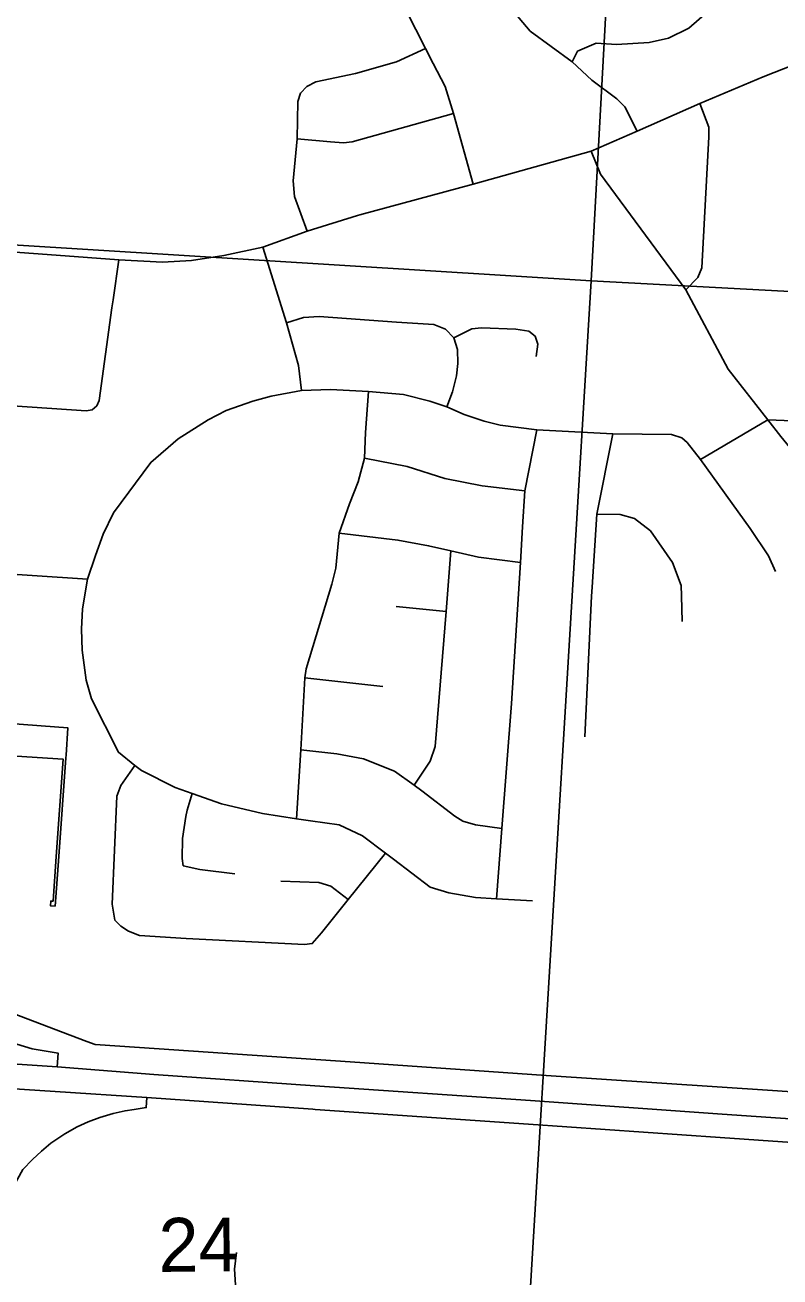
# Model space of a CAD drawing. Extents: x 114604 to 551442, y 316898 to 567001.
# Drawn here: x 254189 to 257287, y 375512 to 380649 of the extents above; entities that cross this region are included whole.
import ezdxf

# ---------------------------------------------------------------- set-up
doc = ezdxf.new("R2010")
doc.units = 0
for name, color, linetype in [('GE_P_Alignment_100_Cardinal_Points', 7, 'Continuous'), ('GE_P_Alignment_100_Stations', 7, 'Continuous'), ('GE_P_Alignment_500_Cardinal_Points', 7, 'Continuous'), ('GE_P_Alignment_500_Stations', 7, 'Continuous'), ('PM_P_Cells', 7, 'Continuous'), ('PV_X_Curb', 7, 'Continuous'), ('SN_P_Signs', 7, 'Continuous')]:
    doc.layers.add(name, color=color, linetype=linetype)

msp = doc.modelspace()

# ---------------------------------------------------------------- linework, layer by layer
at = {"layer": 'GE_P_Alignment_100_Cardinal_Points'}
for p, q in [((253802.4, 379743.7), (254317.2, 379704.6)), ((254550.6, 379521.8), (254574.6, 379685.1)), ((255712.6, 378263.1), (255916.8, 378242.3)), ((255338, 377970.9), (255657.1, 377935))]:
    msp.add_line(p, q, dxfattribs=at)
for points in [[(256700.8, 380213.5), (256650.8, 380313.1), (256618.2, 380346.6), (256514.8, 380423.3), (256434, 380498.8), (256262.2, 380623.8), (256165.7, 380739.2), (256110.4, 380823.9), (256085.2, 380862.4), (255995.2, 381023.9), (255960.3, 381092.5), (255852.6, 381304.1), (255803, 381404.7), (255694.6, 381624.7), (255717.2, 381724.6), (255741.2, 382002.8), (255779.7, 382577.9)], [(256028.6, 379995.9), (255947, 380286), (255913.9, 380396.3), (255863.6, 380491.7), (255833.3, 380553.5), (255712.3, 380791.2), (255474.6, 381232.6), (255384.9, 381413.9), (255351.3, 381450.4), (255305.7, 381473), (254835.1, 381510.6), (254601.7, 381525.4), (254284.5, 381541.1), (254254.4, 381525.5), (254231.9, 381477.6), (254215.9, 381295.4)], [(256434, 380498.8), (256456.9, 380541.4), (256533.1, 380574.5), (256616.8, 380569.5), (256750.6, 380578), (256829.8, 380595.5), (256913.2, 380635.6), (256998.1, 380710.1), (257053.3, 380797.5), (257077.3, 380888), (257102.3, 381290.6), (257091.4, 381357), (257056.7, 381409.1), (256952.8, 381507.9)], [(255346.8, 379803.4), (255294.8, 379945.9), (255289.4, 380009.2), (255305.5, 380182), (255309.4, 380334.8), (255320.3, 380369.7), (255346.2, 380397.2), (255383.3, 380416.1), (255545.7, 380449.9), (255713.9, 380498), (255833.3, 380553.5)], [(255553.4, 379867.6), (255563.7, 379870.8), (256028.6, 379995.9), (256512.7, 380131.9), (256700.8, 380213.5), (256959, 380326.6), (257218.7, 380436.9), (257474.7, 380538.2)], [(256959, 380326.6), (256994.9, 380229.7), (256995.2, 380190.3), (256966.7, 379652.2), (256950.1, 379612.7), (256901.2, 379563.1)], [(255305.5, 380182), (255443.5, 380169.4), (255495.7, 380166), (255531.7, 380170), (255947, 380286)], [(257417.3, 377387.1), (257460.8, 378062.1), (257469.4, 378116.1), (257504, 378173.8), (257598, 378367.1), (257610.9, 378453.2), (257598, 378547.5), (257545.3, 378650.4), (257291.3, 378960.1), (257237, 379029.5), (257074.9, 379237.2), (256901.2, 379563.1), (256551.4, 380037.8), (256512.7, 380131.9)], [(254317.2, 379704.6), (254574.6, 379685.1), (254753.8, 379675.4), (254873.1, 379682.9), (255005.6, 379703.7), (255164.6, 379738), (255346.8, 379803.4), (255553.4, 379867.6)], [(255323.7, 379148.8), (255311.8, 379252.6), (255261.9, 379427), (255164.6, 379738)], [(253757.5, 379114.8), (254056.3, 379091.8), (254440.1, 379066.4), (254464.5, 379070.5), (254483.8, 379086), (254493, 379109), (254545.8, 379489.2), (254550.6, 379521.8)], [(255261.9, 379427), (255331.4, 379449.6), (255396.6, 379453.4), (255714.1, 379430.2), (255867.2, 379420.7), (255914.1, 379400.6), (255949.4, 379364.9), (255963.3, 379318.3), (255965.7, 379260.9), (255959.3, 379210.3), (255943.2, 379144), (255920.1, 379082.1)], [(255949.4, 379364.9), (256022.1, 379402.4), (256061.9, 379406.6), (256203, 379401.8), (256256.6, 379392.4), (256282.1, 379372.2), (256294, 379340.1), (256286.5, 379289.5)], [(254445.2, 378375.3), (254478.7, 378471.7), (254510.1, 378559.6), (254552.2, 378647.5), (254705.5, 378854.6), (254817.6, 378951.7), (254940.9, 379028.8), (255014.7, 379066.7), (255123.9, 379105.3), (255200, 379125.8), (255323.7, 379148.8), (255443, 379153), (255599, 379145.3), (255742.8, 379132.8), (255849.9, 379105.3), (255920.1, 379082.1), (255991.5, 379050.9), (256073.5, 379023.3), (256138.8, 379007.3), (256289.7, 378987.9), (256601.2, 378971.7), (256842.3, 378969.4), (256884.1, 378954.8), (256905.8, 378936.5), (256960.9, 378865.7)], [(255304, 377392.1), (255320.8, 377674.5), (255338, 377970.9), (255342.5, 378006.9), (255448.2, 378354.4), (255464.9, 378420.3), (255478, 378564.2), (255520.5, 378684.8), (255556.3, 378774.6), (255582.1, 378872), (255586.9, 378977.1), (255599, 379145.3)], [(256124.2, 377063.9), (256146.1, 377351.7), (256185.2, 377864.6), (256222, 378443.5), (256231.3, 378589.7), (256240.1, 378738), (256289.7, 378987.9)], [(256960.9, 378865.7), (257237, 379029.5), (257641.2, 379012), (257671, 379003.7), (257680.8, 378987.5), (257680.5, 378957.5), (257670.2, 378753.1)], [(256487.1, 377728.8), (256514.2, 378305.1), (256515.9, 378341.8), (256536, 378642), (256601.2, 378971.7)], [(255582.1, 378872), (255757, 378837.8), (255912.2, 378787.9), (256065.5, 378758), (256240.1, 378738)], [(256960.9, 378865.7), (257165.3, 378582.7), (257239.9, 378471.6), (257269.1, 378407.1)], [(256885.5, 378201.1), (256882.5, 378307.1), (256881.3, 378349.5), (256846.4, 378444.1), (256756, 378573.5), (256690.7, 378624.4), (256631.1, 378641.1), (256536, 378642)], [(255478, 378564.2), (255719.7, 378535.6), (255845.2, 378512.1), (255936.9, 378490.9), (256050.3, 378465.6), (256222, 378443.5)], [(255785.5, 377529.6), (255851.2, 377628), (255871.8, 377687.9), (255916.8, 378242.3), (255936.9, 378490.9)], [(253711.5, 378422.2), (254010.7, 378403.4), (254445.2, 378375.3)], [(254445.2, 378375.3), (254424.7, 378253.3), (254421, 378169.9), (254423.8, 378084.4), (254439.6, 377960.5), (254461.5, 377883.7), (254572.3, 377665.2), (254640.3, 377611.2), (254667.2, 377589.9), (254806.1, 377520.1), (254875.3, 377495.8), (254995, 377453.7), (255164.2, 377413.7), (255304, 377392.1), (255361.4, 377383.3), (255479, 377367.8), (255574.3, 377322.6), (255668.8, 377251.3), (255701, 377226.9), (255851.4, 377110.9), (255929, 377087.9), (256038.5, 377068.6), (256124.2, 377063.9), (256271.9, 377055.8)], [(255320.8, 377674.5), (255468.3, 377658.6), (255577.9, 377637.3), (255705, 377587.7), (255785.5, 377529.6), (255817.9, 377506.2), (255952.5, 377402.3), (255986.1, 377381.9), (256037.9, 377367.3), (256146.1, 377351.7)], [(254582.2, 376951.5), (254558.5, 376975.8), (254547.3, 377042.1), (254566.2, 377484.8), (254582.7, 377528.8), (254640.3, 377611.2)], [(255049.6, 377166.5), (254906.1, 377184.2), (254838.4, 377199), (254834.8, 377229.1), (254835.7, 377311.3), (254848.7, 377401.3), (254855, 377427.3), (254875.3, 377495.8)], [(254582.2, 376951.5), (254613.9, 376931.1), (254659.6, 376912.5), (254851, 376900.2), (255335.8, 376876.4), (255367.7, 376880.1), (255406.2, 376923.7), (255516, 377060.8), (255668.8, 377251.3)], [(255238.9, 377136.2), (255394.5, 377130.3), (255444.3, 377115.7), (255516, 377060.8)]]:
    msp.add_lwpolyline(points, dxfattribs=at)
at = {"layer": 'GE_P_Alignment_100_Stations'}
for points in [[(253898.8, 377665.7), (254346.2, 377636.2), (254317.4, 377237.3), (254304.2, 377054), (254294.9, 377054.5), (254293.3, 377034.8), (254312.8, 377033.5), (254327.7, 377237.4), (254357.2, 377642), (254357.9, 377653.3), (254364.8, 377765.8), (253944.5, 377796.6)], [(253944.5, 377796.6), (254364.8, 377765.8), (254357.9, 377653.3), (254357.2, 377642), (254327.7, 377237.4), (254312.8, 377033.5), (254293.3, 377034.8), (254294.9, 377054.5), (254304.2, 377054), (254317.4, 377237.3), (254346.2, 377636.2), (253898.8, 377665.7)], [(257698.4, 376247.2), (257256.8, 376276.8), (256327.2, 376339.2), (255523.1, 376394.2), (254739.6, 376447.8), (254476.9, 376465.8), (254443.4, 376478.4), (254305.7, 376530.5), (254086.1, 376613.5)], [(254086.1, 376613.5), (254305.7, 376530.5), (254443.4, 376478.4), (254476.9, 376465.8), (254739.6, 376447.8), (255523.1, 376394.2), (256327.2, 376339.2), (257256.8, 376276.8), (257698.4, 376247.2)]]:
    msp.add_lwpolyline(points, dxfattribs=at)
at = {"layer": 'GE_P_Alignment_500_Cardinal_Points'}
for points in [[(254321.1, 376373.5), (254325.5, 376429.5), (254219.1, 376447.9), (254155.5, 376467), (254104.6, 376490.5), (254044.7, 376523.3), (253987.8, 376562.9), (253913.7, 376621), (253853.5, 376673.8), (253762, 376755.8), (253723.4, 376782.5), (253692.7, 376799.2), (253659.8, 376809.9), (253641.9, 376808.8), (253624.6, 376800.5), (253600, 376798)], [(253527.6, 375719), (253574.1, 375716.1), (253699.9, 375706.6), (253793.4, 375700.2), (253829, 375699.5), (253976.8, 375737), (254129.1, 375861.4), (254181, 375952.9), (254219.5, 375994.4), (254256.4, 376028.7), (254295.9, 376060.6), (254352.5, 376099), (254403.8, 376127.6), (254448.6, 376148.4), (254496.2, 376166.6), (254550.4, 376182.8), (254599.9, 376193.6), (254637.2, 376199.5), (254686.6, 376207), (254689.3, 376247.9)]]:
    msp.add_lwpolyline(points, dxfattribs=at)
at = {"layer": 'GE_P_Alignment_500_Stations'}
for points in [[(248443.4, 376768.3), (248980.7, 376737.3), (249051, 376733.3), (250016, 376666.9), (251938.6, 376532.1), (252932.6, 376465.6), (253578.3, 376423.7), (254321.1, 376373.5), (254717.3, 376342.6), (255378.3, 376296.4), (256263.3, 376235.5), (257050.4, 376180.2), (257668.4, 376137.6), (258513.9, 376077.7), (258960.2, 376050.4)], [(253830.8, 376304.9), (254313.1, 376272.7), (254689.3, 376247.9), (255369.8, 376200.3), (255380.4, 376199.6), (256254.8, 376139.4), (257041.8, 376084.1), (257297.6, 376066.5), (257659.8, 376041.5), (258505.4, 375981.6), (258951.7, 375954.3)]]:
    msp.add_lwpolyline(points, dxfattribs=at)
at = {"layer": 'PM_P_Cells'}
msp.add_lwpolyline([(254779.9, 374368.8), (254780.9, 374415), (254786.9, 374475.1), (254792.8, 374527.2), (254800.7, 374581.3), (254812.6, 374645.5), (254824.5, 374721.7), (254838.4, 374779.8), (254866.3, 374838), (254930.2, 374888.1), (254980.1, 374924.3), (255004, 374978.4), (255005.9, 375044.6), (255005.8, 375098.7), (255045.7, 375176.9), (255079.6, 375229), (255097.5, 375283.2), (255095.4, 375345.3), (255073.4, 375413.4), (255053.3, 375479.5), (255049.3, 375543.7), (255057.2, 375611.8)], dxfattribs=at)
at = {"layer": 'SN_P_Signs'}
for points in [[(254163, 385009.4), (256798.7, 384841.7), (256512.4, 379599.1), (253786.9, 379769.1)], [(256798.7, 384841.7), (259459.2, 384663.6), (259165, 379457.5), (256512.4, 379599.1)], [(253786.9, 379769.1), (256512.4, 379599.1), (256190.2, 374248.5), (253449.2, 374408.9)]]:
    msp.add_lwpolyline(points, close=True, dxfattribs=at)

# ---------------------------------------------------------------- texts
at = {"layer": 'PV_X_Curb'}
msp.add_text('24', height=221.02, rotation=0.4148, dxfattribs=at).set_placement((254737.8, 375532.5))

doc.saveas('drawing.dxf')
